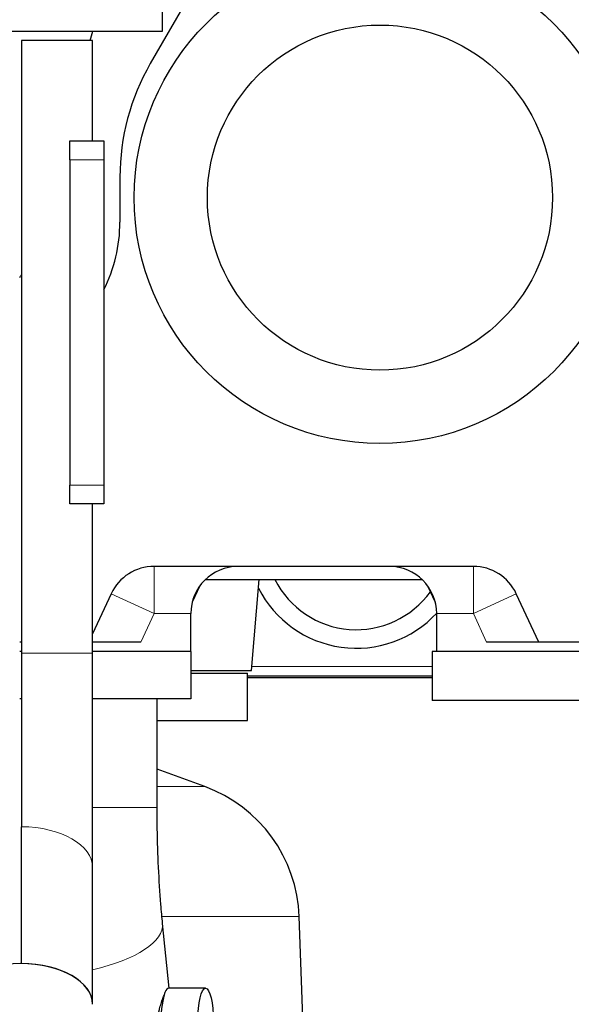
# Model space of a CAD drawing. Header units: inches. Extents: x 0 to 20790, y -12 to 14700.
# Tile 284 of 358: x 10630 to 10922, y 4822 to 5342. Entities that reach past the tile are written whole.
import ezdxf

# ---------------------------------------------------------------- set-up
doc = ezdxf.new("R2010")
doc.units = ezdxf.units.IN
doc.layers.add('1', color=7, linetype='Continuous', true_color=0xffffff)
doc.layers.add('254', color=7, linetype='Continuous', true_color=0xffffff)
doc.styles.add('latin_extended', font='simplex.shx')
doc.dimstyles.get("Standard").update_dxf_attribs({"dimtxt": 0.18, "dimasz": 0.18, "dimexe": 0.18, "dimexo": 0.0625, "dimgap": 0.09, "dimtad": 0, "dimtih": 1, "dimtoh": 1, "dimdec": 4, "dimzin": 0, "dimdsep": 46, "dimtxsty": 'Standard', "dimcen": 0.09, "dimadec": 0, "dimazin": 0, "dimtfac": 1, "dimtdec": 4, "dimtofl": 0, "dimtmove": 0, "dimatfit": 3, "dimfxl": 1, "dimtolj": 1, "dimtzin": 0, "dimarcsym": 0})

# ---------------------------------------------------------------- blocks, each defined once
blk = doc.blocks.new('_U2')
at = {"layer": '254', "color": 3, "linetype": 'Continuous', "lineweight": 13, "transparency": 16777216}
for p, q in [((11273.39, 6877.26), (11933.67, 6877.26)), ((11898.67, 6754.76), (11898.67, 4676.76)), ((9935.39, 4554.26), (11933.67, 4554.26))]:
    blk.add_line(p, q, dxfattribs=at)
at = {"layer": '254', "color": 3, "transparency": 16777216}
for points in [[(11919.08, 6754.76), (11878.25, 6754.76), (11898.67, 6877.26)], [(11878.25, 4676.76), (11919.08, 4676.76), (11898.67, 4554.26)]]:
    blk.add_solid(points, dxfattribs=at)
at = {"layer": 'Defpoints', "color": 0, "transparency": 16777216}
for p in [(11238.39, 6877.26), (9900.39, 4554.26), (11898.67, 4554.26)]:
    blk.add_point(p, dxfattribs=at)
at = {"layer": '254', "color": 2, "lineweight": 13, "transparency": 16777216, "insert": (11714.92, 5499.92), "char_height": 122.5, "attachment_point": 1, "rotation": 90, "style": 'latin_extended'}
blk.add_mtext('\\A1;2323', dxfattribs=at)

msp = doc.modelspace()

# ---------------------------------------------------------------- linework, layer by layer
at = {"layer": '1', "color": 2, "linetype": 'Continuous', "lineweight": 25}
for p, q in [((10733.511, 5378.928), (10698.971, 5319.103)), ((10705.394, 5336.257), (10705.394, 5366.257)), ((10555.394, 5336.257), (10705.394, 5336.257)), ((10667.225, 5331.256), (10668.565, 5336.256)), ((10630.894, 5331.257), (10630.894, 5007.422)), ((10668.444, 5331.257), (10630.894, 5331.257)), ((10668.444, 5278.254), (10668.444, 5331.257)), ((10656.444, 5268.257), (10656.444, 5278.257)), ((10656.444, 5278.257), (10674.444, 5278.257)), ((10674.444, 5278.257), (10674.444, 5268.257)), ((10656.444, 5268.257), (10656.444, 5096.257)), ((10674.444, 5268.257), (10674.444, 5096.257)), ((10682.894, 5259.103), (10682.894, 5235.257)), ((10656.444, 5086.257), (10656.444, 5096.257)), ((10674.444, 5096.257), (10674.444, 5086.257)), ((10674.444, 5086.257), (10656.444, 5086.257)), ((10668.444, 5007.422), (10668.444, 5086.26)), ((10869.815, 5053.257), (10700.973, 5053.257)), ((10728.045, 5046.257), (10842.743, 5046.257)), ((10752.394, 4998.257), (10756.594, 5046.256)), ((10725.182, 5042.97), (10721.131, 5034.282)), ((10845.606, 5042.97), (10849.657, 5034.282)), ((10678.316, 5038.822), (10668.444, 5017.653)), ((10904.394, 5013.257), (10892.473, 5038.822)), ((10720.394, 5008.257), (10720.394, 5028.257)), ((10850.394, 5008.257), (10850.394, 5028.257)), ((10630.895, 5013.257), (10629.894, 5013.257)), ((10693.979, 5013.257), (10668.444, 5013.257)), ((10904.394, 5013.257), (10876.81, 5013.257)), ((10964.394, 5013.257), (10904.394, 5013.257)), ((10630.896, 5008.257), (10629.895, 5008.257)), ((10630.894, 5007.422), (10630.894, 4915.613)), ((10720.394, 5008.257), (10668.443, 5008.257)), ((10668.444, 4894.045), (10668.444, 5007.422)), ((10720.394, 5008.257), (10720.394, 4983.257)), ((10848.055, 5008.257), (10848.055, 4982.257)), ((11001.394, 5008.257), (10848.055, 5008.257)), ((10720.393, 4998.257), (10752.394, 4998.257)), ((10720.394, 4996.757), (10750.394, 4996.757)), ((10750.394, 4971.757), (10750.394, 4996.757)), ((10848.057, 4994.257), (10750.397, 4994.257)), ((10848.057, 4995.257), (10750.4, 4995.257)), ((10630.896, 4983.257), (10629.895, 4983.257)), ((10720.394, 4983.257), (10668.443, 4983.257)), ((10702.544, 4925.757), (10702.544, 4983.257)), ((11001.394, 4982.257), (10848.055, 4982.257)), ((10702.544, 4971.757), (10750.394, 4971.757)), ((10727.739, 4936.814), (10702.544, 4945.985)), ((10630.894, 4843.255), (10630.894, 4915.613)), ((10668.444, 4821.687), (10668.444, 4894.045)), ((10708.89, 4830.243), (10705.471, 4864.43)), ((10786.087, 4627.827), (10777.699, 4868.05)), ((10728.199, 4830.243), (10708.758, 4830.243))]:
    msp.add_line(p, q, dxfattribs=at)
at = {"layer": '1', "color": 110, "linetype": 'Continuous', "lineweight": 13}
for p, q in [((10674.444, 5268.257), (10656.444, 5268.257)), ((10656.444, 5096.257), (10674.444, 5096.257)), ((10700.973, 5053.257), (10700.973, 5028.257)), ((10869.815, 5053.257), (10869.815, 5028.257)), ((10678.316, 5038.822), (10700.973, 5028.257)), ((10869.815, 5028.257), (10892.473, 5038.822)), ((10700.973, 5028.257), (10693.979, 5013.257)), ((10720.394, 5028.257), (10700.973, 5028.257)), ((10869.815, 5028.257), (10850.394, 5028.257)), ((10876.81, 5013.257), (10869.815, 5028.257)), ((10668.444, 5007.422), (10630.894, 5007.422)), ((10752.575, 5000.257), (10848.057, 5000.257)), ((10702.549, 4936.814), (10727.739, 4936.814)), ((10668.446, 4925.757), (10702.544, 4925.757)), ((10705.487, 4868.05), (10777.699, 4868.05))]:
    msp.add_line(p, q, dxfattribs=at)
at = {"layer": '1', "color": 2, "linetype": 'Continuous', "lineweight": 25}
for radius in [130, 91.25]:
    msp.add_circle((10820.394, 5248.257), radius, dxfattribs=at)
for centre, radius, start, end in [((10802.894, 5259.103), 120, 150, 180), ((10602.894, 5235.257), 80, 333.4275, 0), ((10589.12, 5236.834), 51.078, 322.96557, 324.87025), ((10700.973, 5028.257), 25, 90, 155), ((10745.394, 5028.257), 25, 90, 180), ((10825.394, 5028.257), 25, 0, 90), ((10869.815, 5028.257), 25, 25, 90), ((10807.894, 5067.957), 48.177, 206.775, 324.36), ((10807.894, 5067.957), 58, 206.95113, 317.11113), ((10701.745, 4865.398), 76, 2, 70)]:
    msp.add_arc(centre, radius, start, end, dxfattribs=at)
at = {"layer": '1', "color": 110, "linetype": 'Continuous', "lineweight": 13}
for centre, major_axis, ratio, start_param, end_param in [((10630.394, 4894.045), (-38.05, 0), 0.5668843, 3.1415927, 4.699248), ((10648.605, 4858.744), (56.866, 5.686), 0.3809385, 5.0304673, 6.2825883)]:
    msp.add_ellipse(centre, major_axis=major_axis, ratio=ratio, start_param=start_param, end_param=end_param, dxfattribs=at)
at = {"layer": '1', "color": 2, "linetype": 'Continuous', "lineweight": 25}
for centre, major_axis, ratio, start_param, end_param in [((10630.394, 4821.687), (38.05, 0), 0.5668843, 0.0000965, 3.141591), ((10630.394, 4821.687), (-38.05, 0), 0.5668843, 3.1415927, 4.699248), ((10708.758, 4812.743), (0, 17.5), 0.2347384, 0, 3.1415927)]:
    msp.add_ellipse(centre, major_axis=major_axis, ratio=ratio, start_param=start_param, end_param=end_param, dxfattribs=at)
msp.add_ellipse((10728.199, 4812.743), major_axis=(0, 17.5), ratio=0.2347384, dxfattribs=at)
for points, knots in [([(10705.471, 4864.43), (10705.142, 4867.719), (10704.271, 4877.352), (10703.192, 4894.067), (10702.632, 4911.418), (10702.544, 4922.024), (10702.544, 4925.757)], [0, 0, 0, 0, 0.1717965, 0.4964316, 0.8235823, 1, 1, 1, 1]), ([(10702.645, 4812.757), (10702.706, 4813.318), (10702.778, 4813.874), (10702.943, 4814.975), (10703.036, 4815.521), (10703.239, 4816.602), (10703.35, 4817.138), (10703.498, 4817.802), (10703.544, 4818), (10703.59, 4818.198), (10703.621, 4818.33), (10703.637, 4818.396), (10703.716, 4818.725), (10703.78, 4818.984), (10703.978, 4819.752), (10704.114, 4820.251), (10704.394, 4821.224), (10704.537, 4821.698), (10704.757, 4822.389), (10704.831, 4822.616), (10704.942, 4822.952), (10704.998, 4823.119), (10705.054, 4823.284), (10705.092, 4823.393), (10705.111, 4823.448), (10705.28, 4823.936), (10705.429, 4824.349), (10705.725, 4825.136), (10705.872, 4825.509), (10706.16, 4826.215), (10706.302, 4826.549), (10706.448, 4826.876), (10706.454, 4826.89), (10706.461, 4826.905)], [0, 0, 0, 0, 0.0995421, 0.0995421, 0.1990842, 0.1990842, 0.2986263, 0.2986263, 0.3235118, 0.3359546, 0.3359546, 0.3483974, 0.3483974, 0.3981684, 0.3981684, 0.4977105, 0.4977105, 0.5972526, 0.5972526, 0.6470237, 0.6470237, 0.6719092, 0.684352, 0.684352, 0.6967947, 0.6967947, 0.7963369, 0.7963369, 0.895879, 0.895879, 0.9954211, 0.9954211, 1, 1, 1, 1])]:
    msp.add_open_spline(points, degree=3, knots=knots, dxfattribs=at)

# ---------------------------------------------------------------- dimensions: what is measured, and where the dimension line sits
at = {"layer": '254', "color": 2, "linetype": 'Continuous', "lineweight": 13}
dim = msp.add_linear_dim(base=(11898.668, 4554.257), p1=(11238.394, 6877.257), p2=(9900.394, 4554.257), angle=90, dimstyle='Standard', override={"dimscale": 35, "dimtxt": 3.5, "dimasz": 3.5, "dimexe": 1, "dimexo": 1, "dimgap": 1.75, "dimtad": 1, "dimtih": 0, "dimtoh": 0, "dimdec": 2, "dimlfac": 1, "dimzin": 8, "dimdsep": 46, "dimlunit": 2, "dimtxsty": 'latin_extended', "dimsah": 1, "dimse1": 0, "dimse2": 0, "dimsd1": 0, "dimsd2": 0, "dimclrd": 3, "dimclre": 3, "dimclrt": 2, "dimtol": 0, "dimtm": -0.1, "dimtfac": 0.714286, "dimtdec": 3, "dimtofl": 1, "dimtmove": 0, "dimtzin": 8, "dimlwd": 13, "dimlwe": 13}, dxfattribs=at)
dim.commit()
dim.dimension.update_dxf_attribs({"geometry": '_U2', "text_midpoint": (11898.668, 5715.757), "dimtype": 160})

doc.saveas('drawing.dxf')
